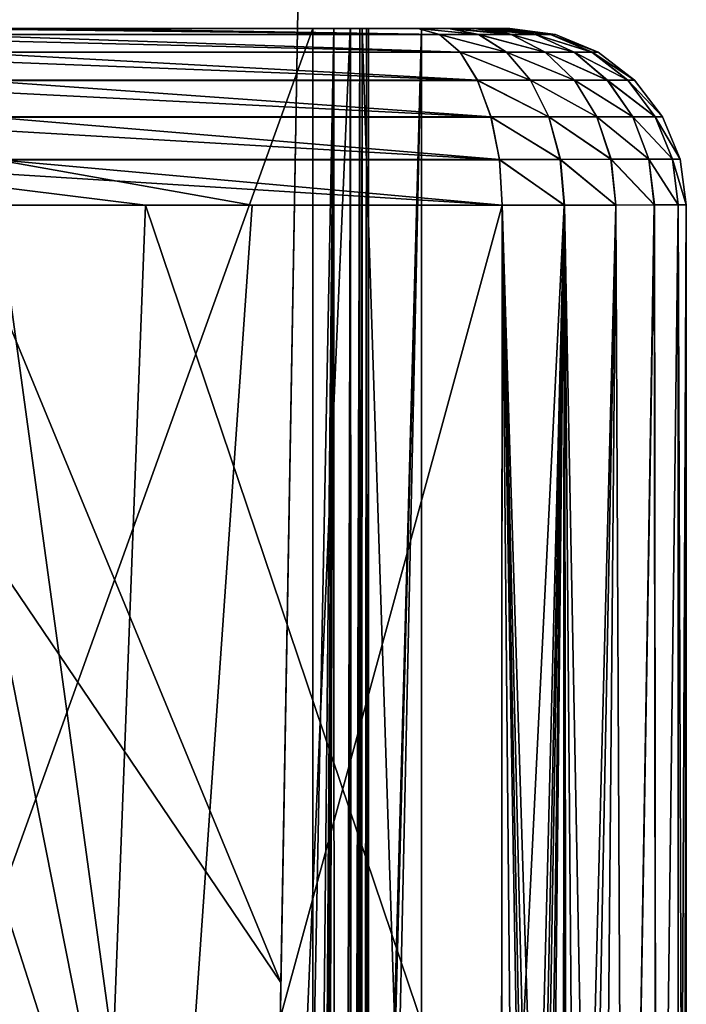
# Model space of a CAD drawing. Header units: metres. Extents: x -109 to 109, y -63 to 140.
# Tile 221 of 480: x 21.22 to 25, y -5.63 to -0.05. Entities that reach past the tile are written whole.
import ezdxf

# ---------------------------------------------------------------- set-up
doc = ezdxf.new("R2010")
doc.units = ezdxf.units.M
doc.layers.add('solid_502308_SW0001', color=7, linetype='CONTINUOUS')

msp = doc.modelspace()

# ---------------------------------------------------------------- linework, layer by layer
at = {"layer": 'solid_502308_SW0001'}
for points in [[(22.607994, -11, 8.59749), (18.978657, 0, 10.57083), (18.357611, -11, 10.626278)], [(22.703861, -5.507805, 8.654655), (22.799999, 0, 8.711903), (18.978657, 0, 10.57083)], [(22.703861, -5.507805, 8.654655), (18.978657, 0, 10.57083), (22.607994, -11, 8.59749)], [(20.333141, -11, -9.84858), (20.428511, 0, -10.015878), (22.607994, -11, -8.698606)], [(20.428511, 0, -10.015878), (22.799999, 0, -8.813018), (22.703861, -5.507805, -8.75577)], [(22.703861, -5.507805, -8.75577), (22.607994, -11, -8.698606), (20.428511, 0, -10.015878)], [(22.607994, -11, -8.698606), (22.799999, 0, 8.711903), (22.703861, -5.507805, 8.654655)], [(22.703861, -5.507805, -8.75577), (22.799999, 0, 8.711903), (22.607994, -11, -8.698606)], [(22.703861, -5.507805, -8.75577), (22.799999, 0, -8.813018), (22.799999, 0, 8.711903)], [(19.471346, -0.1, 11.662843), (21.49843, -0.1, 10.730335), (20.759949, -0.1, 10.199672)], [(19.58193, -0.134144, 11.89733), (21.49843, -0.1, 10.730335), (19.471346, -0.1, 11.662843)], [(19.58193, -0.134144, 11.89733), (23.602781, -0.134151, 9.935534), (21.49843, -0.1, 10.730335)], [(19.987907, -35.531002, -10.606992), (21.532827, -36.251102, -9.881822), (20.659061, -0.1, -10.347654)], [(20.675306, -0.1, -11.22246), (20.659061, -0.1, -10.347654), (23.095821, -0.1, -9.10622)], [(21.532827, -36.251102, -9.881822), (23.095821, -0.1, -9.10622), (20.659061, -0.1, -10.347654)], [(20.85404, -0.1, -11.138897), (20.675306, -0.1, -11.22246), (23.095821, -0.1, -9.10622)], [(23.602694, -0.134094, -10.035372), (20.675306, -0.1, -11.22246), (20.85404, -0.1, -11.138897)], [(20.784344, -0.134131, -11.457417), (20.675306, -0.1, -11.22246), (23.602694, -0.134094, -10.035372)], [(20.743658, -6.053082, 10.199323), (20.759949, -0.1, 10.199672), (22.884808, -0.1, 9.120704)], [(22.883661, -6.219721, 9.117373), (20.743658, -6.053082, 10.199323), (22.884808, -0.1, 9.120704)], [(21.49843, -0.1, 10.730335), (22.884808, -0.1, 9.120704), (20.759949, -0.1, 10.199672)], [(20.85404, -0.1, -11.138897), (23.095821, -0.1, -9.10622), (23.151131, -0.1, -9.061661)], [(23.478748, -0.1, -9.808075), (20.85404, -0.1, -11.138897), (23.151131, -0.1, -9.061661)], [(23.602694, -0.134094, -10.035372), (20.85404, -0.1, -11.138897), (23.478748, -0.1, -9.808075)], [(21.49843, -0.1, 10.730335), (23.478748, -0.1, 9.708075), (22.884808, -0.1, 9.120704)], [(23.602781, -0.134151, 9.935534), (23.478748, -0.1, 9.708075), (21.49843, -0.1, 10.730335)], [(23.094622, -18.602009, -9.096863), (23.095821, -0.1, -9.10622), (21.532827, -36.251102, -9.881822)], [(22.878065, -36.928627, 9.101143), (22.879162, -30.797001, 9.104321), (23.002638, -0.1, 9.037434)], [(23.010782, -36.92857, 9.006798), (22.878065, -36.928627, 9.101143), (23.002638, -0.1, 9.037434)], [(22.879162, -30.797001, 9.104321), (22.880272, -24.651125, 9.107538), (23.002638, -0.1, 9.037434)], [(22.880272, -24.651125, 9.107538), (22.88139, -18.521925, 9.110778), (23.002638, -0.1, 9.037434)], [(22.88139, -18.521925, 9.110778), (22.882523, -12.362984, 9.114064), (23.002638, -0.1, 9.037434)], [(22.882523, -12.362984, 9.114064), (22.883661, -6.219721, 9.117373), (23.002638, -0.1, 9.037434)], [(22.883661, -6.219721, 9.117373), (22.884808, -0.1, 9.120704), (23.002638, -0.1, 9.037434)], [(23.478748, -0.1, 9.708075), (23.002638, -0.1, 9.037434), (22.884808, -0.1, 9.120704)], [(23.478748, -0.1, 9.708075), (23.097219, -0.1, 8.928406), (23.002638, -0.1, 9.037434)], [(23.010782, -36.92857, 9.006798), (23.002638, -0.1, 9.037434), (23.097219, -0.1, 8.928406)], [(23.010782, -36.92857, 9.006798), (23.097219, -0.1, 8.928406), (23.113243, -36.928493, 8.880241)], [(23.093491, -37.041588, -9.087804), (23.151131, -0.1, -9.061661), (23.094622, -18.602009, -9.096863)], [(23.149965, -37.041565, -9.04333), (23.151131, -0.1, -9.061661), (23.093491, -37.041588, -9.087804)], [(23.094622, -18.602009, -9.096863), (23.151131, -0.1, -9.061661), (23.095821, -0.1, -9.10622)], [(23.478748, -0.1, 9.708075), (23.163017, -0.1, 8.8), (23.097219, -0.1, 8.928406)], [(23.113243, -36.928493, 8.880241), (23.097219, -0.1, 8.928406), (23.163017, -0.1, 8.8)], [(23.16169, -5.636815, 8.8), (23.113243, -36.928493, 8.880241), (23.163017, -0.1, 8.8)], [(23.149965, -37.041565, -9.04333), (23.187382, -0.1, -9.000574), (23.151131, -0.1, -9.061661)], [(23.149965, -37.041565, -9.04333), (23.187073, -37.041531, -8.981738), (23.187382, -0.1, -9.000574)], [(23.478748, -0.1, -9.808075), (23.151131, -0.1, -9.061661), (23.187382, -0.1, -9.000574)], [(23.5, -10.392893, 8.8), (23.16169, -5.636815, 8.8), (23.163017, -0.1, 8.8)], [(23.478748, -0.1, 9.708075), (23.5, -0.1, 8.8), (23.163017, -0.1, 8.8)], [(23.5, -10.392893, 8.8), (23.163017, -0.1, 8.8), (23.5, -0.1, 8.8)], [(23.187073, -37.041531, -8.981738), (23.200001, -0.1, -8.930672), (23.187382, -0.1, -9.000574)], [(23.200001, -18.5261, -8.920704), (23.200001, -0.1, -8.930672), (23.187073, -37.041531, -8.981738)], [(23.478748, -0.1, -9.808075), (23.187382, -0.1, -9.000574), (23.200001, -0.1, -8.930672)], [(23.200001, -0.1, -8.930672), (23.200001, -0.1, -8.9), (23.5, -0.1, -8.9)], [(23.200001, -11.107107, -8.9), (23.5, -0.1, -8.9), (23.200001, -0.1, -8.9)], [(23.478748, -0.1, -9.808075), (23.200001, -0.1, -8.930672), (23.5, -0.1, -8.9)], [(23.217039, -10.977698, -8.9), (23.5, -0.1, -8.9), (23.200001, -11.107107, -8.9)], [(23.200001, -18.5261, -8.920704), (23.200001, -0.1, -8.9), (23.200001, -0.1, -8.930672)], [(23.200001, -11.107107, -8.9), (23.200001, -0.1, -8.9), (23.200001, -18.5261, -8.920704)], [(23.217039, -10.977698, -8.9), (23.266991, -10.857107, -8.9), (23.5, -0.1, -8.9)], [(23.5, -10.392893, -8.9), (23.5, -0.1, -8.9), (23.266991, -10.857107, -8.9)], [(23.478748, -0.1, 9.708075), (23.654202, -0.1, 9.586399), (23.5, -0.1, 8.8)], [(23.653725, -0.1, -9.686807), (23.478748, -0.1, -9.808075), (23.5, -0.1, -8.9)], [(23.823406, -0.134093, -9.882388), (23.478748, -0.1, -9.808075), (23.653725, -0.1, -9.686807)], [(23.602694, -0.134094, -10.035372), (23.478748, -0.1, -9.808075), (23.823406, -0.134093, -9.882388)], [(23.824026, -0.134093, 9.781851), (23.654202, -0.1, 9.586399), (23.478748, -0.1, 9.708075)], [(23.602781, -0.134151, 9.935534), (23.824026, -0.134093, 9.781851), (23.478748, -0.1, 9.708075)], [(23.654202, -0.1, 9.586399), (23.5, -0.1, -8.9), (23.5, -0.1, 8.8)], [(23.5, -10.392893, 8.8), (23.5, -0.1, 8.8), (23.5, -0.1, -8.9)], [(23.654202, -0.1, 9.586399), (23.653725, -0.1, -9.686807), (23.5, -0.1, -8.9)], [(23.5, -10.392893, -8.9), (23.5, -10.392893, 8.8), (23.5, -0.1, -8.9)], [(23.654202, -0.1, 9.586399), (23.693245, -0.1, -9.650805), (23.653725, -0.1, -9.686807)], [(24.007208, -0.134088, -9.685299), (23.653725, -0.1, -9.686807), (23.693245, -0.1, -9.650805)], [(23.823406, -0.134093, -9.882388), (23.653725, -0.1, -9.686807), (24.007208, -0.134088, -9.685299)], [(23.654202, -0.1, 9.586399), (23.693394, -0.1, 9.550662), (23.693245, -0.1, -9.650805)], [(23.654202, -0.1, 9.586399), (23.800562, -0.1, 9.42934), (23.693394, -0.1, 9.550662)], [(24.007689, -0.134088, 9.584648), (23.800562, -0.1, 9.42934), (23.654202, -0.1, 9.586399)], [(24.007689, -0.134088, 9.584648), (23.654202, -0.1, 9.586399), (23.824026, -0.134093, 9.781851)], [(23.693394, -0.1, 9.550662), (23.800154, -0.1, -9.529899), (23.693245, -0.1, -9.650805)], [(24.007208, -0.134088, -9.685299), (23.693245, -0.1, -9.650805), (23.800154, -0.1, -9.529899)], [(23.693394, -0.1, 9.550662), (23.800562, -0.1, 9.42934), (23.800154, -0.1, -9.529899)], [(23.800562, -0.1, 9.42934), (23.859711, -0.1, -9.440879), (23.800154, -0.1, -9.529899)], [(24.14485, -0.134084, -9.453589), (23.800154, -0.1, -9.529899), (23.859711, -0.1, -9.440879)], [(24.007208, -0.134088, -9.685299), (23.800154, -0.1, -9.529899), (24.14485, -0.134084, -9.453589)], [(23.800562, -0.1, 9.42934), (23.859913, -0.1, 9.340536), (23.859711, -0.1, -9.440879)], [(24.007689, -0.134088, 9.584648), (23.859913, -0.1, 9.340536), (23.800562, -0.1, 9.42934)], [(23.859913, -0.1, 9.340536), (23.909344, -0.1, -9.346117), (23.859711, -0.1, -9.440879)], [(24.14485, -0.134084, -9.453589), (23.859711, -0.1, -9.440879), (23.909344, -0.1, -9.346117)], [(23.859913, -0.1, 9.340536), (23.909634, -0.1, 9.245498), (23.909344, -0.1, -9.346117)], [(24.007689, -0.134088, 9.584648), (23.909634, -0.1, 9.245498), (23.859913, -0.1, 9.340536)], [(23.977175, -0.1, -9.142404), (23.909344, -0.1, -9.346117), (23.964539, -0.1, -9.194015)], [(23.909634, -0.1, 9.245498), (23.964539, -0.1, -9.194015), (23.909344, -0.1, -9.346117)], [(24.230026, -0.13408, -9.19793), (23.909344, -0.1, -9.346117), (23.977175, -0.1, -9.142404)], [(24.14485, -0.134084, -9.453589), (23.909344, -0.1, -9.346117), (24.230026, -0.13408, -9.19793)], [(23.909634, -0.1, 9.245498), (23.96459, -0.1, 9.093826), (23.964539, -0.1, -9.194015)], [(24.145191, -0.134084, 9.352857), (23.96459, -0.1, 9.093826), (23.909634, -0.1, 9.245498)], [(24.145191, -0.134084, 9.352857), (23.909634, -0.1, 9.245498), (24.007689, -0.134088, 9.584648)], [(23.96459, -0.1, 9.093826), (23.977175, -0.1, -9.142404), (23.964539, -0.1, -9.194015)], [(23.96459, -0.1, 9.093826), (23.977306, -0.1, 9.041792), (23.977175, -0.1, -9.142404)], [(24.145191, -0.134084, 9.352857), (23.977306, -0.1, 9.041792), (23.96459, -0.1, 9.093826)], [(24, -0.1, 8.830122), (24, -0.1, -8.930122), (23.977175, -0.1, -9.142404)], [(24.258814, -0.13408, -8.930122), (23.977175, -0.1, -9.142404), (24, -0.1, -8.930122)], [(23.977306, -0.1, 9.041792), (24, -0.1, 8.830122), (23.977175, -0.1, -9.142404)], [(24.258814, -0.13408, -8.930122), (24.230026, -0.13408, -9.19793), (23.977175, -0.1, -9.142404)], [(24.2302, -0.13408, 9.097135), (24, -0.1, 8.830122), (23.977306, -0.1, 9.041792)], [(24.2302, -0.13408, 9.097135), (23.977306, -0.1, 9.041792), (24.145191, -0.134084, 9.352857)], [(24.258816, -0.134073, 8.830122), (24, -0.1, -8.930122), (24, -0.1, 8.830122)], [(24.258816, -0.134073, 8.830122), (24.258814, -0.13408, -8.930122), (24, -0.1, -8.930122)], [(24.2302, -0.13408, 9.097135), (24.258816, -0.134073, 8.830122), (24, -0.1, 8.830122)], [(19.58193, -0.134144, 11.89733), (23.718452, -0.23439, 10.147656), (23.602781, -0.134151, 9.935534)], [(19.67795, -0.234377, 12.119047), (23.718452, -0.23439, 10.147656), (19.58193, -0.134144, 11.89733)], [(20.784344, -0.134131, -11.457417), (23.602694, -0.134094, -10.035372), (23.718187, -0.234053, -10.24717)], [(20.784344, -0.134131, -11.457417), (23.718187, -0.234053, -10.24717), (20.88612, -0.234194, -11.676257)], [(23.602694, -0.134094, -10.035372), (23.823406, -0.134093, -9.882388), (23.98119, -0.234045, -10.064865)], [(23.718187, -0.234053, -10.24717), (23.602694, -0.134094, -10.035372), (23.98119, -0.234045, -10.064865)], [(23.602781, -0.134151, 9.935534), (23.981928, -0.234045, 9.964225), (23.824026, -0.134093, 9.781851)], [(23.602781, -0.134151, 9.935534), (23.718452, -0.23439, 10.147656), (23.981928, -0.234045, 9.964225)], [(23.823406, -0.134093, -9.882388), (24.007208, -0.134088, -9.685299), (24.200209, -0.234029, -9.830005)], [(23.98119, -0.234045, -10.064865), (23.823406, -0.134093, -9.882388), (24.200209, -0.234029, -9.830005)], [(24.200781, -0.234029, 9.729229), (24.007689, -0.134088, 9.584648), (23.824026, -0.134093, 9.781851)], [(24.200781, -0.234029, 9.729229), (23.824026, -0.134093, 9.781851), (23.981928, -0.234045, 9.964225)], [(24.007208, -0.134088, -9.685299), (24.14485, -0.134084, -9.453589), (24.364214, -0.234013, -9.553891)], [(24.200209, -0.234029, -9.830005), (24.007208, -0.134088, -9.685299), (24.364214, -0.234013, -9.553891)], [(24.364622, -0.234013, 9.453018), (24.145191, -0.134084, 9.352857), (24.007689, -0.134088, 9.584648)], [(24.364622, -0.234013, 9.453018), (24.007689, -0.134088, 9.584648), (24.200781, -0.234029, 9.729229)], [(24.14485, -0.134084, -9.453589), (24.230026, -0.13408, -9.19793), (24.465698, -0.233995, -9.249242)], [(24.364214, -0.234013, -9.553891), (24.14485, -0.134084, -9.453589), (24.465698, -0.233995, -9.249242)], [(24.465906, -0.233995, 9.148294), (24.2302, -0.13408, 9.097135), (24.145191, -0.134084, 9.352857)], [(24.465906, -0.233995, 9.148294), (24.145191, -0.134084, 9.352857), (24.364622, -0.234013, 9.453018)], [(24.499987, -0.233986, -8.930122), (24.465698, -0.233995, -9.249242), (24.230026, -0.13408, -9.19793)], [(24.258814, -0.13408, -8.930122), (24.499987, -0.233986, -8.930122), (24.230026, -0.13408, -9.19793)], [(24.2302, -0.13408, 9.097135), (24.499996, -0.233973, 8.830122), (24.258816, -0.134073, 8.830122)], [(24.465906, -0.233995, 9.148294), (24.499996, -0.233973, 8.830122), (24.2302, -0.13408, 9.097135)], [(24.258816, -0.134073, 8.830122), (24.499996, -0.233973, 8.830122), (24.258814, -0.13408, -8.930122)], [(24.499996, -0.233973, 8.830122), (24.499987, -0.233986, -8.930122), (24.258814, -0.13408, -8.930122)], [(19.67795, -0.234377, 12.119047), (23.817719, -0.393856, 10.329697), (23.718452, -0.23439, 10.147656)], [(19.760355, -0.39384, 12.309325), (23.817719, -0.393856, 10.329697), (19.67795, -0.234377, 12.119047)], [(20.88612, -0.234194, -11.676257), (23.718187, -0.234053, -10.24717), (23.817354, -0.393062, -10.429029)], [(20.88612, -0.234194, -11.676257), (23.817354, -0.393062, -10.429029), (20.973494, -0.393359, -11.864125)], [(23.718187, -0.234053, -10.24717), (23.98119, -0.234045, -10.064865), (24.116671, -0.393041, -10.221547)], [(23.817354, -0.393062, -10.429029), (23.718187, -0.234053, -10.24717), (24.116671, -0.393041, -10.221547)], [(23.718452, -0.23439, 10.147656), (24.11751, -0.393041, 10.120818), (23.981928, -0.234045, 9.964225)], [(23.718452, -0.23439, 10.147656), (23.817719, -0.393856, 10.329697), (24.11751, -0.393041, 10.120818)], [(23.98119, -0.234045, -10.064865), (24.200209, -0.234029, -9.830005), (24.365929, -0.39301, -9.954257)], [(24.116671, -0.393041, -10.221547), (23.98119, -0.234045, -10.064865), (24.365929, -0.39301, -9.954257)], [(24.366581, -0.393009, 9.853375), (24.200781, -0.234029, 9.729229), (23.981928, -0.234045, 9.964225)], [(24.366581, -0.393009, 9.853375), (23.981928, -0.234045, 9.964225), (24.11751, -0.393041, 10.120818)], [(24.200209, -0.234029, -9.830005), (24.364214, -0.234013, -9.553891), (24.552578, -0.392974, -9.640018)], [(24.365929, -0.39301, -9.954257), (24.200209, -0.234029, -9.830005), (24.552578, -0.392974, -9.640018)], [(24.553041, -0.392974, 9.539024), (24.364622, -0.234013, 9.453018), (24.200781, -0.234029, 9.729229)], [(24.553041, -0.392974, 9.539024), (24.200781, -0.234029, 9.729229), (24.366581, -0.393009, 9.853375)], [(24.364214, -0.234013, -9.553891), (24.465698, -0.233995, -9.249242), (24.668072, -0.392936, -9.293303)], [(24.552578, -0.392974, -9.640018), (24.364214, -0.234013, -9.553891), (24.668072, -0.392936, -9.293303)], [(24.668308, -0.392936, 9.192225), (24.465906, -0.233995, 9.148294), (24.364622, -0.234013, 9.453018)], [(24.668308, -0.392936, 9.192225), (24.364622, -0.234013, 9.453018), (24.553041, -0.392974, 9.539024)], [(24.499987, -0.233986, -8.930122), (24.707087, -0.392908, -8.930122), (24.465698, -0.233995, -9.249242)], [(24.707087, -0.392908, -8.930122), (24.668072, -0.392936, -9.293303), (24.465698, -0.233995, -9.249242)], [(24.465906, -0.233995, 9.148294), (24.707104, -0.392891, 8.830122), (24.499996, -0.233973, 8.830122)], [(24.668308, -0.392936, 9.192225), (24.707104, -0.392891, 8.830122), (24.465906, -0.233995, 9.148294)], [(24.499996, -0.233973, 8.830122), (24.707104, -0.392891, 8.830122), (24.499987, -0.233986, -8.930122)], [(24.707104, -0.392891, 8.830122), (24.707087, -0.392908, -8.930122), (24.499987, -0.233986, -8.930122)], [(19.760355, -0.39384, 12.309325), (23.893791, -0.601637, 10.469201), (23.817719, -0.393856, 10.329697)], [(19.823505, -0.601622, 12.455146), (23.893791, -0.601637, 10.469201), (19.760355, -0.39384, 12.309325)], [(20.973494, -0.393359, -11.864125), (23.817354, -0.393062, -10.429029), (23.893433, -0.600277, -10.568544)], [(20.973494, -0.393359, -11.864125), (23.893433, -0.600277, -10.568544), (21.040497, -0.600761, -12.008199)], [(23.817354, -0.393062, -10.429029), (24.116671, -0.393041, -10.221547), (24.220608, -0.60024, -10.341752)], [(23.893433, -0.600277, -10.568544), (23.817354, -0.393062, -10.429029), (24.220608, -0.60024, -10.341752)], [(23.817719, -0.393856, 10.329697), (24.221527, -0.600241, 10.240954), (24.11751, -0.393041, 10.120818)], [(23.817719, -0.393856, 10.329697), (23.893791, -0.601637, 10.469201), (24.221527, -0.600241, 10.240954)], [(24.116671, -0.393041, -10.221547), (24.365929, -0.39301, -9.954257), (24.493073, -0.60019, -10.049585)], [(24.220608, -0.60024, -10.341752), (24.116671, -0.393041, -10.221547), (24.493073, -0.60019, -10.049585)], [(24.493786, -0.60019, 9.948622), (24.366581, -0.393009, 9.853375), (24.11751, -0.393041, 10.120818)], [(24.493786, -0.60019, 9.948622), (24.11751, -0.393041, 10.120818), (24.221527, -0.600241, 10.240954)], [(24.365929, -0.39301, -9.954257), (24.552578, -0.392974, -9.640018), (24.697102, -0.600132, -9.7061)], [(24.493073, -0.60019, -10.049585), (24.365929, -0.39301, -9.954257), (24.697102, -0.600132, -9.7061)], [(24.697607, -0.600132, 9.605013), (24.553041, -0.392974, 9.539024), (24.366581, -0.393009, 9.853375)], [(24.697607, -0.600132, 9.605013), (24.366581, -0.393009, 9.853375), (24.493786, -0.60019, 9.948622)], [(24.552578, -0.392974, -9.640018), (24.668072, -0.392936, -9.293303), (24.823349, -0.600069, -9.327112)], [(24.697102, -0.600132, -9.7061), (24.552578, -0.392974, -9.640018), (24.823349, -0.600069, -9.327112)], [(24.823608, -0.600068, 9.225933), (24.668308, -0.392936, 9.192225), (24.553041, -0.392974, 9.539024)], [(24.823608, -0.600068, 9.225933), (24.553041, -0.392974, 9.539024), (24.697607, -0.600132, 9.605013)], [(24.707087, -0.392908, -8.930122), (24.865995, -0.600014, -8.930122), (24.668072, -0.392936, -9.293303)], [(24.865995, -0.600014, -8.930122), (24.823349, -0.600069, -9.327112), (24.668072, -0.392936, -9.293303)], [(24.668308, -0.392936, 9.192225), (24.866024, -0.599998, 8.830122), (24.707104, -0.392891, 8.830122)], [(24.823608, -0.600068, 9.225933), (24.866024, -0.599998, 8.830122), (24.668308, -0.392936, 9.192225)], [(24.707104, -0.392891, 8.830122), (24.866024, -0.599998, 8.830122), (24.707087, -0.392908, -8.930122)], [(24.866024, -0.599998, 8.830122), (24.865995, -0.600014, -8.930122), (24.707087, -0.392908, -8.930122)], [(19.823505, -0.601622, 12.455146), (23.941463, -0.843514, 10.556626), (23.893791, -0.601637, 10.469201)], [(19.863081, -0.843505, 12.54653), (23.941463, -0.843514, 10.556626), (19.823505, -0.601622, 12.455146)], [(21.040497, -0.600761, -12.008199), (23.893433, -0.600277, -10.568544), (23.941233, -0.841568, -10.656202)], [(21.040497, -0.600761, -12.008199), (23.941233, -0.841568, -10.656202), (21.08256, -0.842242, -12.09864)], [(23.893433, -0.600277, -10.568544), (24.220608, -0.60024, -10.341752), (24.285919, -0.841515, -10.417283)], [(23.941233, -0.841568, -10.656202), (23.893433, -0.600277, -10.568544), (24.285919, -0.841515, -10.417283)], [(23.893791, -0.601637, 10.469201), (24.286886, -0.841515, 10.316442), (24.221527, -0.600241, 10.240954)], [(23.893791, -0.601637, 10.469201), (23.941463, -0.843514, 10.556626), (24.286886, -0.841515, 10.316442)], [(24.220608, -0.60024, -10.341752), (24.493073, -0.60019, -10.049585), (24.572969, -0.841446, -10.109491)], [(24.285919, -0.841515, -10.417283), (24.220608, -0.60024, -10.341752), (24.572969, -0.841446, -10.109491)], [(24.573721, -0.841446, 10.008475), (24.493786, -0.60019, 9.948622), (24.221527, -0.600241, 10.240954)], [(24.573721, -0.841446, 10.008475), (24.221527, -0.600241, 10.240954), (24.286886, -0.841515, 10.316442)], [(24.493073, -0.60019, -10.049585), (24.697102, -0.600132, -9.7061), (24.78793, -0.841365, -9.747629)], [(24.572969, -0.841446, -10.109491), (24.493073, -0.60019, -10.049585), (24.78793, -0.841365, -9.747629)], [(24.788464, -0.841364, 9.646485), (24.697607, -0.600132, 9.605013), (24.493786, -0.60019, 9.948622)], [(24.788464, -0.841364, 9.646485), (24.493786, -0.60019, 9.948622), (24.573721, -0.841446, 10.008475)], [(24.697102, -0.600132, -9.7061), (24.823349, -0.600069, -9.327112), (24.920948, -0.841276, -9.348362)], [(24.78793, -0.841365, -9.747629), (24.697102, -0.600132, -9.7061), (24.920948, -0.841276, -9.348362)], [(24.921221, -0.841275, 9.24712), (24.823608, -0.600068, 9.225933), (24.697607, -0.600132, 9.605013)], [(24.921221, -0.841275, 9.24712), (24.697607, -0.600132, 9.605013), (24.788464, -0.841364, 9.646485)], [(24.865995, -0.600014, -8.930122), (24.965889, -0.841189, -8.930122), (24.823349, -0.600069, -9.327112)], [(24.965889, -0.841189, -8.930122), (24.920948, -0.841276, -9.348362), (24.823349, -0.600069, -9.327112)], [(24.823608, -0.600068, 9.225933), (24.965925, -0.84118, 8.830122), (24.866024, -0.599998, 8.830122)], [(24.921221, -0.841275, 9.24712), (24.965925, -0.84118, 8.830122), (24.823608, -0.600068, 9.225933)], [(24.866024, -0.599998, 8.830122), (24.965925, -0.84118, 8.830122), (24.865995, -0.600014, -8.930122)], [(24.965925, -0.84118, 8.830122), (24.965889, -0.841189, -8.930122), (24.865995, -0.600014, -8.930122)], [(19.863081, -0.843505, 12.54653), (19.868591, -1.101501, 12.580596), (21.937195, -1.101161, 11.628922)], [(19.863081, -0.843505, 12.54653), (21.937195, -1.101161, 11.628922), (23.957495, -1.100482, 10.586028)], [(19.863081, -0.843505, 12.54653), (23.957495, -1.100482, 10.586028), (23.941463, -0.843514, 10.556626)], [(21.08256, -0.842242, -12.09864), (23.941233, -0.841568, -10.656202), (23.957495, -1.100482, -10.686028)], [(21.08256, -0.842242, -12.09864), (23.957495, -1.100482, -10.686028), (22.540365, -1.100986, -11.429657)], [(21.08256, -0.842242, -12.09864), (22.540365, -1.100986, -11.429657), (21.096828, -1.101318, -12.12927)], [(23.941233, -0.841568, -10.656202), (24.285919, -0.841515, -10.417283), (24.308134, -1.100415, -10.442995)], [(23.941233, -0.841568, -10.656202), (24.308134, -1.100415, -10.442995), (23.957495, -1.100482, -10.686028)], [(23.941463, -0.843514, 10.556626), (24.309124, -1.100415, 10.342139), (24.286886, -0.841515, 10.316442)], [(23.941463, -0.843514, 10.556626), (23.957495, -1.100482, 10.586028), (24.309124, -1.100415, 10.342139)], [(24.285919, -0.841515, -10.417283), (24.572969, -0.841446, -10.109491), (24.600178, -1.100329, -10.129886)], [(24.285919, -0.841515, -10.417283), (24.600178, -1.100329, -10.129886), (24.308134, -1.100415, -10.442995)], [(24.573721, -0.841446, 10.008475), (24.286886, -0.841515, 10.316442), (24.600946, -1.100329, 10.028858)], [(24.286886, -0.841515, 10.316442), (24.309124, -1.100415, 10.342139), (24.600946, -1.100329, 10.028858)], [(24.572969, -0.841446, -10.109491), (24.78793, -0.841365, -9.747629), (24.818884, -1.100228, -9.761785)], [(24.572969, -0.841446, -10.109491), (24.818884, -1.100228, -9.761785), (24.600178, -1.100329, -10.129886)], [(24.788464, -0.841364, 9.646485), (24.573721, -0.841446, 10.008475), (24.819416, -1.100228, 9.660618)], [(24.573721, -0.841446, 10.008475), (24.600946, -1.100329, 10.028858), (24.819416, -1.100228, 9.660618)], [(24.78793, -0.841365, -9.747629), (24.920948, -0.841276, -9.348362), (24.954218, -1.100117, -9.355598)], [(24.78793, -0.841365, -9.747629), (24.954218, -1.100117, -9.355598), (24.818884, -1.100228, -9.761785)], [(24.921221, -0.841275, 9.24712), (24.788464, -0.841364, 9.646485), (24.954494, -1.100116, 9.25433)], [(24.788464, -0.841364, 9.646485), (24.819416, -1.100228, 9.660618), (24.954494, -1.100116, 9.25433)], [(24.965889, -0.841189, -8.930122), (25, -1.1, -8.930122), (24.920948, -0.841276, -9.348362)], [(24.920948, -0.841276, -9.348362), (25, -1.1, -8.930122), (24.954218, -1.100117, -9.355598)], [(24.921221, -0.841275, 9.24712), (25, -1.1, 8.830122), (24.965925, -0.84118, 8.830122)], [(24.921221, -0.841275, 9.24712), (24.954494, -1.100116, 9.25433), (25, -1.1, 8.830122)], [(24.965925, -0.84118, 8.830122), (25, -1.1, 8.830122), (24.965889, -0.841189, -8.930122)], [(24.965889, -0.841189, -8.930122), (25, -1.1, 8.830122), (25, -1.1, -8.930122)], [(19.42906, -6.692207, 12.759048), (21.715942, -6.879643, 11.728584), (19.868591, -1.101501, 12.580596)], [(21.715942, -6.879643, 11.728584), (21.937195, -1.101161, 11.628922), (19.868591, -1.101501, 12.580596)], [(22.052956, -8.076825, -11.663699), (20.117622, -7.88535, -12.561148), (21.096828, -1.101318, -12.12927)], [(22.052956, -8.076825, -11.663699), (21.096828, -1.101318, -12.12927), (22.540365, -1.100986, -11.429657)], [(21.715942, -6.879643, 11.728584), (23.953619, -7.075976, 10.584873), (21.937195, -1.101161, 11.628922)], [(23.953619, -7.075976, 10.584873), (23.957495, -1.100482, 10.586028), (21.937195, -1.101161, 11.628922)], [(22.052956, -8.076825, -11.663699), (22.540365, -1.100986, -11.429657), (23.957495, -1.100482, -10.686028)], [(23.952848, -8.27274, -10.684643), (22.052956, -8.076825, -11.663699), (23.957495, -1.100482, -10.686028)], [(24.308134, -1.100415, -10.442995), (23.934727, -37.042408, -10.679134), (23.939175, -29.859013, -10.680502)], [(24.299999, -12.099998, -10.444013), (23.934727, -37.042408, -10.679134), (24.308134, -1.100415, -10.442995)], [(24.308134, -1.100415, -10.442995), (23.939175, -29.859013, -10.680502), (23.943678, -22.667189, -10.681877)], [(24.308134, -1.100415, -10.442995), (23.943678, -22.667189, -10.681877), (23.94599, -19.008263, -10.682578)], [(24.308134, -1.100415, -10.442995), (23.94599, -19.008263, -10.682578), (23.948236, -15.47224, -10.683257)], [(24.308134, -1.100415, -10.442995), (23.948236, -15.47224, -10.683257), (23.952848, -8.27274, -10.684643)], [(24.308134, -1.100415, -10.442995), (23.952848, -8.27274, -10.684643), (23.957495, -1.100482, -10.686028)], [(24.293329, -37.042282, 10.336552), (23.957495, -1.100482, 10.586028), (23.953619, -7.075976, 10.584873)], [(24.299999, -12.099712, 10.344013), (24.309124, -1.100415, 10.342139), (23.957495, -1.100482, 10.586028)], [(23.957495, -1.100482, 10.586028), (24.293329, -37.042282, 10.336552), (24.299999, -21.099688, 10.339206)], [(24.299999, -18.099695, 10.340799), (24.299999, -15.099705, 10.342402), (23.957495, -1.100482, 10.586028)], [(24.299999, -15.099705, 10.342402), (24.299999, -12.099712, 10.344013), (23.957495, -1.100482, 10.586028)], [(24.299999, -21.099688, 10.339206), (24.299999, -18.099695, 10.340799), (23.957495, -1.100482, 10.586028)], [(24.32472, -11.879029, -10.422658), (24.299999, -12.099998, -10.444013), (24.308134, -1.100415, -10.442995)], [(24.299999, -12.099712, 10.344013), (24.324785, -11.878743, 10.322598), (24.309124, -1.100415, 10.342139)], [(24.32472, -11.879029, -10.422658), (24.308134, -1.100415, -10.442995), (24.600178, -1.100329, -10.129886)], [(24.508188, -11.489235, 10.137966), (24.600946, -1.100329, 10.028858), (24.309124, -1.100415, 10.342139)], [(24.396437, -11.671547, 10.256169), (24.508188, -11.489235, 10.137966), (24.309124, -1.100415, 10.342139)], [(24.324785, -11.878743, 10.322598), (24.396437, -11.671547, 10.256169), (24.309124, -1.100415, 10.342139)], [(24.396318, -11.671793, -10.356286), (24.32472, -11.879029, -10.422658), (24.600178, -1.100329, -10.129886)], [(24.508129, -11.48931, -10.238031), (24.396318, -11.671793, -10.356286), (24.600178, -1.100329, -10.129886)], [(24.508129, -11.48931, -10.238031), (24.600178, -1.100329, -10.129886), (24.65, -11.340066, -10.054819)], [(24.508188, -11.489235, 10.137966), (24.65, -11.340066, 9.954819), (24.600946, -1.100329, 10.028858)], [(24.600178, -1.100329, -10.129886), (24.818884, -1.100228, -9.761785), (24.65, -11.340066, -10.054819)], [(24.65, -11.340066, 9.954819), (24.819416, -1.100228, 9.660618), (24.600946, -1.100329, 10.028858)], [(24.818884, -1.100228, -9.761785), (24.830839, -11.136643, -9.729604), (24.65, -11.340066, -10.054819)], [(24.65, -11.340066, 9.954819), (24.830839, -11.136643, 9.629603), (24.819416, -1.100228, 9.660618)], [(24.818884, -1.100228, -9.761785), (24.954218, -1.100117, -9.355598), (24.830839, -11.136643, -9.729604)], [(24.830839, -11.136643, 9.629603), (24.954494, -1.100116, 9.25433), (24.819416, -1.100228, 9.660618)], [(24.830839, -11.136643, 9.629603), (24.955402, -10.875438, 9.244839), (24.954494, -1.100116, 9.25433)], [(24.954218, -1.100117, -9.355598), (24.955402, -10.875438, -9.344838), (24.830839, -11.136643, -9.729604)], [(24.954218, -1.100117, -9.355598), (25, -1.1, -8.930122), (24.955402, -10.875438, -9.344838)], [(24.988647, -10.730384, 9.037806), (25, -1.1, 8.830122), (24.954494, -1.100116, 9.25433)], [(24.955402, -10.875438, 9.244839), (24.988647, -10.730384, 9.037806), (24.954494, -1.100116, 9.25433)], [(24.988647, -10.730384, -9.137805), (24.955402, -10.875438, -9.344838), (25, -1.1, -8.930122)], [(25, -5.840066, 8.827532), (25, -1.1, 8.830122), (24.988647, -10.730384, 9.037806)], [(24.988647, -10.730384, -9.137805), (25, -1.1, -8.930122), (25, -5.840066, -8.927532)], [(25, -10.580132, -8.924985), (25, -1.1, 8.830122), (25, -5.840066, 8.827532)], [(25, -5.840066, -8.927532), (25, -1.1, -8.930122), (25, -1.1, 8.830122)], [(25, -10.580132, -8.924985), (25, -5.840066, -8.927532), (25, -1.1, 8.830122)], [(22.703861, -5.507805, 8.654655), (22.607994, -11, 8.59749), (22.607994, -11, -8.698606)]]:
    msp.add_3dface(points, dxfattribs=at)

doc.saveas('drawing.dxf')
